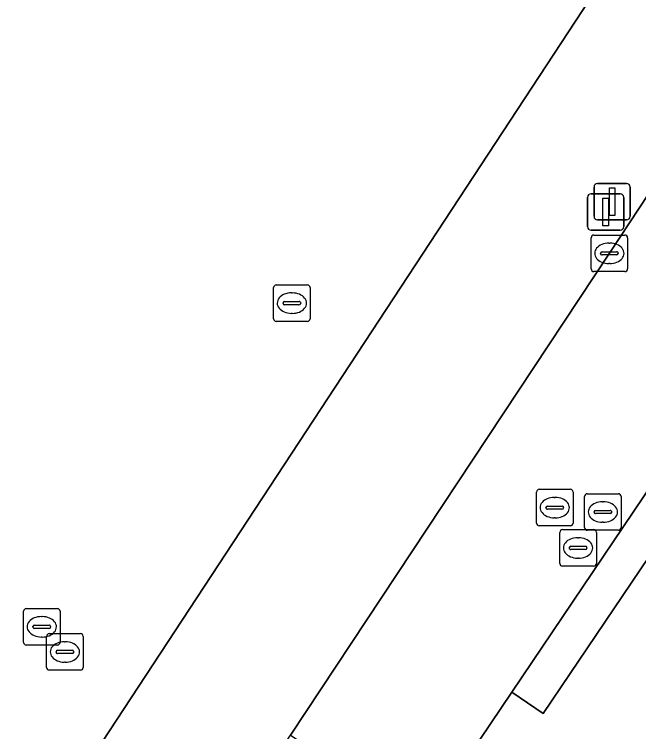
# Model space of a CAD drawing. Extents: x 159279 to 160377, y 384531 to 385888.
# Drawn here: x 159669.98 to 159687.08, y 385078.89 to 385098.53 of the extents above; entities that cross this region are included whole.
import ezdxf

# ---------------------------------------------------------------- set-up
doc = ezdxf.new("R2010")
doc.units = 0
for name, color, linetype in [('IMGEO_Kolk', 7, 'Continuous'), ('IMGEO_Lichtmast', 7, 'Continuous'), ('IMGEO_Rijbaan_lokaal_open', 7, 'Continuous'), ('IMGEO_Rioolput', 7, 'Continuous'), ('IMGEO_Voetpad_open', 7, 'Continuous')]:
    doc.layers.add(name, color=color, linetype=linetype)

msp = doc.modelspace()

# ---------------------------------------------------------------- linework, layer by layer
at = {"layer": 'IMGEO_Kolk'}
for p, q in [((159685.78, 385091.56), (159685.78, 385092.412)), ((159685.855, 385092.486), (159686.707, 385092.486)), ((159686.781, 385092.412), (159686.781, 385091.56)), ((159686.268, 385092.266), (159686.293, 385092.266)), ((159686.039, 385091.98), (159686.039, 385091.992)), ((159686.477, 385091.943), (159686.079, 385091.943)), ((159686.082, 385092.029), (159686.48, 385092.029)), ((159686.523, 385091.992), (159686.523, 385091.98)), ((159686.291, 385091.706), (159686.266, 385091.706)), ((159686.707, 385091.486), (159685.855, 385091.486)), ((159677.083, 385090.196), (159677.083, 385091.048)), ((159677.158, 385091.122), (159678.01, 385091.122)), ((159678.084, 385091.048), (159678.084, 385090.196)), ((159677.571, 385090.902), (159677.596, 385090.902)), ((159677.342, 385090.616), (159677.342, 385090.628)), ((159677.78, 385090.579), (159677.382, 385090.579)), ((159677.385, 385090.665), (159677.783, 385090.665)), ((159677.826, 385090.628), (159677.826, 385090.616)), ((159677.594, 385090.342), (159677.569, 385090.342)), ((159678.01, 385090.122), (159677.158, 385090.122)), ((159670.234, 385081.332), (159670.234, 385082.184)), ((159670.309, 385082.258), (159671.161, 385082.258)), ((159671.235, 385082.184), (159671.235, 385081.332)), ((159670.722, 385082.038), (159670.747, 385082.038)), ((159670.493, 385081.752), (159670.493, 385081.764)), ((159670.931, 385081.715), (159670.533, 385081.715)), ((159670.536, 385081.801), (159670.934, 385081.801)), ((159670.977, 385081.764), (159670.977, 385081.752)), ((159670.941, 385081.571), (159671.793, 385081.571)), ((159670.745, 385081.478), (159670.72, 385081.478)), ((159670.866, 385080.645), (159670.866, 385081.497)), ((159671.354, 385081.351), (159671.379, 385081.351)), ((159671.867, 385081.497), (159671.867, 385080.645)), ((159671.161, 385081.258), (159670.309, 385081.258)), ((159671.168, 385081.114), (159671.566, 385081.114)), ((159671.125, 385081.065), (159671.125, 385081.077)), ((159671.563, 385081.028), (159671.165, 385081.028)), ((159671.609, 385081.077), (159671.609, 385081.065)), ((159671.377, 385080.791), (159671.352, 385080.791)), ((159671.793, 385080.571), (159670.941, 385080.571))]:
    msp.add_line(p, q, dxfattribs=at)
for points in [[(159685.78, 385091.56), (159685.78, 385092.412)], [(159685.855, 385092.486), (159686.707, 385092.486)], [(159686.781, 385092.412), (159686.781, 385091.56)], [(159686.707, 385091.486), (159685.855, 385091.486)], [(159677.083, 385090.196), (159677.083, 385091.048)], [(159677.158, 385091.122), (159678.01, 385091.122)], [(159678.084, 385091.048), (159678.084, 385090.196)], [(159678.01, 385090.122), (159677.158, 385090.122)], [(159670.234, 385081.332), (159670.234, 385082.184)], [(159670.309, 385082.258), (159671.161, 385082.258)], [(159671.235, 385082.184), (159671.235, 385081.332)], [(159670.941, 385081.571), (159671.793, 385081.571)], [(159670.866, 385080.645), (159670.866, 385081.497)], [(159671.867, 385081.497), (159671.867, 385080.645)], [(159671.161, 385081.258), (159670.309, 385081.258)], [(159671.793, 385080.571), (159670.941, 385080.571)]]:
    msp.add_lwpolyline(points, dxfattribs=at)
for centre, radius, start, end in [((159685.857, 385092.41), 0.0765, 91.552, 178.448), ((159685.857, 385092.41), 0.0765, 91.552, 178.448), ((159686.705, 385092.41), 0.0765, 1.552, 88.448), ((159686.705, 385092.41), 0.0765, 1.552, 88.448), ((159686.079, 385091.989), 0.0403, 85.8775, 175.7526), ((159686.076, 385091.979), 0.0366, 178.938, 274.7102), ((159686.48, 385091.986), 0.043, 264.8664, 352.4533), ((159686.484, 385091.991), 0.0386, 1.7309, 96.639), ((159685.857, 385091.562), 0.0765, 181.552, 268.448), ((159685.857, 385091.562), 0.0765, 181.552, 268.448), ((159686.705, 385091.562), 0.0765, 271.552, 358.448), ((159686.705, 385091.562), 0.0765, 271.552, 358.448), ((159677.16, 385091.046), 0.0765, 91.552, 178.448), ((159677.16, 385091.046), 0.0765, 91.552, 178.448), ((159678.008, 385091.046), 0.0765, 1.552, 88.448), ((159678.008, 385091.046), 0.0765, 1.552, 88.448), ((159677.382, 385090.625), 0.0403, 85.8775, 175.7526), ((159677.379, 385090.615), 0.0366, 178.938, 274.7102), ((159677.783, 385090.622), 0.043, 264.8664, 352.4533), ((159677.787, 385090.627), 0.0386, 1.7309, 96.639), ((159677.16, 385090.198), 0.0765, 181.552, 268.448), ((159677.16, 385090.198), 0.0765, 181.552, 268.448), ((159678.008, 385090.198), 0.0765, 271.552, 358.448), ((159678.008, 385090.198), 0.0765, 271.552, 358.448), ((159670.311, 385082.182), 0.0765, 91.552, 178.448), ((159670.311, 385082.182), 0.0765, 91.552, 178.448), ((159671.159, 385082.182), 0.0765, 1.552, 88.448), ((159671.159, 385082.182), 0.0765, 1.552, 88.448), ((159670.533, 385081.761), 0.0403, 85.8775, 175.7526), ((159670.53, 385081.751), 0.0366, 178.938, 274.7102), ((159670.934, 385081.758), 0.043, 264.8664, 352.4533), ((159670.938, 385081.763), 0.0386, 1.7309, 96.639), ((159670.943, 385081.495), 0.0765, 91.552, 178.448), ((159670.943, 385081.495), 0.0765, 91.552, 178.448), ((159671.791, 385081.495), 0.0765, 1.552, 88.448), ((159671.791, 385081.495), 0.0765, 1.552, 88.448), ((159670.311, 385081.334), 0.0765, 181.552, 268.448), ((159670.311, 385081.334), 0.0765, 181.552, 268.448), ((159671.159, 385081.334), 0.0765, 271.552, 358.448), ((159671.159, 385081.334), 0.0765, 271.552, 358.448), ((159671.165, 385081.074), 0.0403, 85.8775, 175.7526), ((159671.57, 385081.076), 0.0386, 1.7309, 96.639), ((159671.162, 385081.064), 0.0366, 178.938, 274.7102), ((159671.566, 385081.071), 0.043, 264.8664, 352.4533), ((159670.943, 385080.647), 0.0765, 181.552, 268.448), ((159670.943, 385080.647), 0.0765, 181.552, 268.448), ((159671.791, 385080.647), 0.0765, 271.552, 358.448), ((159671.791, 385080.647), 0.0765, 271.552, 358.448)]:
    msp.add_arc(centre, radius, start, end, dxfattribs=at)
for centre, major_axis, ratio, start_param, end_param in [((159686.267, 385091.986), (-0.387, 0.002), 0.722429, 4.712389, 7.853982), ((159686.292, 385091.986), (-0.39, 0.002), 0.717154, 1.570796, 4.712389), ((159677.57, 385090.622), (-0.387, 0.002), 0.722429, 4.712389, 7.853982), ((159677.595, 385090.622), (-0.39, 0.002), 0.717154, 1.570796, 4.712389), ((159670.721, 385081.758), (-0.387, 0.002), 0.722429, 4.712389, 7.853982), ((159670.746, 385081.758), (-0.39, 0.002), 0.717154, 1.570796, 4.712389), ((159671.353, 385081.071), (-0.387, 0.002), 0.722429, 4.712389, 7.853982), ((159671.378, 385081.071), (-0.39, 0.002), 0.717154, 1.570796, 4.712389)]:
    msp.add_ellipse(centre, major_axis=major_axis, ratio=ratio, start_param=start_param, end_param=end_param, dxfattribs=at)
at = {"layer": 'IMGEO_Lichtmast'}
for p, q in [((159685.96, 385093.9), (159686.75, 385093.9)), ((159686.75, 385093.9), (159685.96, 385093.9)), ((159685.86, 385093), (159685.86, 385093.8)), ((159685.86, 385093.8), (159685.86, 385093)), ((159686.85, 385093.8), (159686.85, 385093)), ((159686.85, 385093), (159686.85, 385093.8)), ((159685.683, 385092.718), (159685.683, 385093.518)), ((159685.683, 385093.518), (159685.683, 385092.718)), ((159685.783, 385093.618), (159686.573, 385093.618)), ((159686.573, 385093.618), (159685.783, 385093.618)), ((159686.673, 385093.518), (159686.673, 385092.718)), ((159686.673, 385092.718), (159686.673, 385093.518)), ((159686.75, 385092.9), (159685.96, 385092.9)), ((159685.96, 385092.9), (159686.75, 385092.9)), ((159686.573, 385092.618), (159685.783, 385092.618)), ((159685.783, 385092.618), (159686.573, 385092.618))]:
    msp.add_line(p, q, dxfattribs=at)
for points in [[(159686.28, 385093.775), (159686.43, 385093.775), (159686.43, 385093.025), (159686.28, 385093.025), (159686.28, 385093.775)], [(159686.103, 385093.493), (159686.253, 385093.493), (159686.253, 385092.743), (159686.103, 385092.743), (159686.103, 385093.493)]]:
    msp.add_lwpolyline(points, dxfattribs=at)
for centre, start, end in [((159685.96, 385093.8), 90, 180), ((159685.96, 385093.8), 90, 180), ((159686.75, 385093.8), 0, 90), ((159686.75, 385093.8), 360, 90), ((159685.783, 385093.518), 90, 180), ((159685.783, 385093.518), 90, 180), ((159686.573, 385093.518), 0, 90), ((159686.573, 385093.518), 360, 90), ((159685.96, 385093), 180, 270), ((159685.96, 385093), 180, 270), ((159686.75, 385093), 270, 0), ((159686.75, 385093), 270, 0), ((159685.783, 385092.718), 180, 270), ((159685.783, 385092.718), 180, 270), ((159686.573, 385092.718), 270, 0), ((159686.573, 385092.718), 270, 0)]:
    msp.add_arc(centre, 0.1, start, end, dxfattribs=at)
at = {"layer": 'IMGEO_Rijbaan_lokaal_open'}
msp.add_lwpolyline([(159693.563, 385094.726), (159697.111, 385099.988), (159697.679, 385100.831), (159697.98, 385101.101), (159697.595, 385101.34), (159700.088, 385105.074), (159700.42, 385105.618), (159696.824, 385107.99), (159696.772, 385107.91), (159686.281, 385091.986), (159677.551, 385078.787), (159681.207, 385076.392), (159681.555, 385076.918), (159683.61, 385079.966), (159689.164, 385088.203)], close=True, dxfattribs=at)
at = {"layer": 'IMGEO_Rioolput'}
for p, q in [((159684.285, 385084.597), (159684.285, 385085.449)), ((159684.36, 385085.523), (159685.212, 385085.523)), ((159685.286, 385085.449), (159685.286, 385084.597)), ((159684.773, 385085.303), (159684.798, 385085.303)), ((159685.602, 385084.475), (159685.602, 385085.327)), ((159685.677, 385085.401), (159686.529, 385085.401)), ((159686.603, 385085.327), (159686.603, 385084.475)), ((159684.587, 385085.066), (159684.985, 385085.066)), ((159686.09, 385085.181), (159686.115, 385085.181)), ((159684.544, 385085.017), (159684.544, 385085.029)), ((159684.982, 385084.98), (159684.584, 385084.98)), ((159685.028, 385085.029), (159685.028, 385085.017)), ((159685.861, 385084.895), (159685.861, 385084.907)), ((159686.299, 385084.858), (159685.901, 385084.858)), ((159685.904, 385084.944), (159686.302, 385084.944)), ((159686.345, 385084.907), (159686.345, 385084.895)), ((159684.796, 385084.743), (159684.771, 385084.743)), ((159685.212, 385084.523), (159684.36, 385084.523)), ((159686.113, 385084.621), (159686.088, 385084.621)), ((159684.923, 385083.493), (159684.923, 385084.345)), ((159684.998, 385084.419), (159685.85, 385084.419)), ((159686.529, 385084.401), (159685.677, 385084.401)), ((159685.924, 385084.345), (159685.924, 385083.493)), ((159685.411, 385084.199), (159685.436, 385084.199)), ((159685.182, 385083.913), (159685.182, 385083.925)), ((159685.62, 385083.876), (159685.222, 385083.876)), ((159685.225, 385083.962), (159685.623, 385083.962)), ((159685.666, 385083.925), (159685.666, 385083.913)), ((159685.434, 385083.639), (159685.409, 385083.639)), ((159685.85, 385083.419), (159684.998, 385083.419))]:
    msp.add_line(p, q, dxfattribs=at)
for points in [[(159684.285, 385084.597), (159684.285, 385085.449)], [(159684.36, 385085.523), (159685.212, 385085.523)], [(159685.286, 385085.449), (159685.286, 385084.597)], [(159685.602, 385084.475), (159685.602, 385085.327)], [(159685.677, 385085.401), (159686.529, 385085.401)], [(159686.603, 385085.327), (159686.603, 385084.475)], [(159685.212, 385084.523), (159684.36, 385084.523)], [(159684.923, 385083.493), (159684.923, 385084.345)], [(159684.998, 385084.419), (159685.85, 385084.419)], [(159686.529, 385084.401), (159685.677, 385084.401)], [(159685.924, 385084.345), (159685.924, 385083.493)], [(159685.85, 385083.419), (159684.998, 385083.419)]]:
    msp.add_lwpolyline(points, dxfattribs=at)
for centre, radius, start, end in [((159684.362, 385085.447), 0.0765, 91.552, 178.448), ((159684.362, 385085.447), 0.0765, 91.552, 178.448), ((159685.21, 385085.447), 0.0765, 1.552, 88.448), ((159685.21, 385085.447), 0.0765, 1.552, 88.448), ((159685.679, 385085.325), 0.0765, 91.552, 178.448), ((159685.679, 385085.325), 0.0765, 91.552, 178.448), ((159686.527, 385085.325), 0.0765, 1.552, 88.448), ((159686.527, 385085.325), 0.0765, 1.552, 88.448), ((159684.584, 385085.026), 0.0403, 85.8775, 175.7526), ((159684.989, 385085.028), 0.0386, 1.7309, 96.639), ((159684.581, 385085.016), 0.0366, 178.938, 274.7102), ((159684.985, 385085.023), 0.043, 264.8664, 352.4533), ((159685.901, 385084.904), 0.0403, 85.8775, 175.7526), ((159685.898, 385084.894), 0.0366, 178.938, 274.7102), ((159686.302, 385084.901), 0.043, 264.8664, 352.4533), ((159686.306, 385084.906), 0.0386, 1.7309, 96.639), ((159684.362, 385084.599), 0.0765, 181.552, 268.448), ((159684.362, 385084.599), 0.0765, 181.552, 268.448), ((159685.21, 385084.599), 0.0765, 271.552, 358.448), ((159685.21, 385084.599), 0.0765, 271.552, 358.448), ((159685.679, 385084.477), 0.0765, 181.552, 268.448), ((159685.679, 385084.477), 0.0765, 181.552, 268.448), ((159686.527, 385084.477), 0.0765, 271.552, 358.448), ((159686.527, 385084.477), 0.0765, 271.552, 358.448), ((159685, 385084.343), 0.0765, 91.552, 178.448), ((159685, 385084.343), 0.0765, 91.552, 178.448), ((159685.848, 385084.343), 0.0765, 1.552, 88.448), ((159685.848, 385084.343), 0.0765, 1.552, 88.448), ((159685.222, 385083.922), 0.0403, 85.8775, 175.7526), ((159685.219, 385083.912), 0.0366, 178.938, 274.7102), ((159685.623, 385083.919), 0.043, 264.8664, 352.4533), ((159685.627, 385083.924), 0.0386, 1.7309, 96.639), ((159685, 385083.495), 0.0765, 181.552, 268.448), ((159685, 385083.495), 0.0765, 181.552, 268.448), ((159685.848, 385083.495), 0.0765, 271.552, 358.448), ((159685.848, 385083.495), 0.0765, 271.552, 358.448)]:
    msp.add_arc(centre, radius, start, end, dxfattribs=at)
for centre, major_axis, ratio, start_param, end_param in [((159684.772, 385085.023), (-0.387, 0.002), 0.722429, 4.712389, 7.853982), ((159684.797, 385085.023), (-0.39, 0.002), 0.717154, 1.570796, 4.712389), ((159686.089, 385084.901), (-0.387, 0.002), 0.722429, 4.712389, 7.853982), ((159686.114, 385084.901), (-0.39, 0.002), 0.717154, 1.570796, 4.712389), ((159685.41, 385083.919), (-0.387, 0.002), 0.722429, 4.712389, 7.853982), ((159685.435, 385083.919), (-0.39, 0.002), 0.717154, 1.570796, 4.712389)]:
    msp.add_ellipse(centre, major_axis=major_axis, ratio=ratio, start_param=start_param, end_param=end_param, dxfattribs=at)
at = {"layer": 'IMGEO_Voetpad_open'}
for points in [[(159646.355, 385086.133), (159650.682, 385083.29), (159655.009, 385080.447), (159659.337, 385077.604), (159663.46, 385074.896), (159667.991, 385071.919), (159696.929, 385115.976), (159690.82, 385119.987), (159684.71, 385123.999), (159678.601, 385128.01), (159672.491, 385132.021), (159666.382, 385136.032), (159660.451, 385139.926), (159654.163, 385144.055), (159646.071, 385149.369)], [(159671.239, 385069.281), (159674.162, 385073.664), (159675.984, 385076.419), (159677.551, 385078.787), (159686.281, 385091.986), (159696.772, 385107.91), (159696.824, 385107.99), (159698.394, 385110.368), (159713.453, 385133.189)], [(159696.929, 385115.976), (159667.991, 385071.919), (159664.59, 385066.751), (159664.458, 385066.832), (159660.163, 385060.285), (159660.184, 385060.272), (159657.313, 385055.906), (159654.442, 385051.54), (159651.57, 385047.174), (159648.699, 385042.808), (159646.054, 385038.17), (159646.904, 385037.679), (159629.213, 385010.854)], [(159697.973, 385099.407), (159694.425, 385094.145), (159693.563, 385094.726), (159689.164, 385088.203), (159690.026, 385087.622), (159684.472, 385079.385), (159683.61, 385079.966), (159681.555, 385076.918), (159681.207, 385076.392), (159679.644, 385074.024), (159678.672, 385072.552)]]:
    msp.add_lwpolyline(points, dxfattribs=at)
msp.add_lwpolyline([(159683.61, 385079.966), (159684.472, 385079.385), (159690.026, 385087.622), (159689.164, 385088.203)], close=True, dxfattribs=at)

doc.saveas('drawing.dxf')
